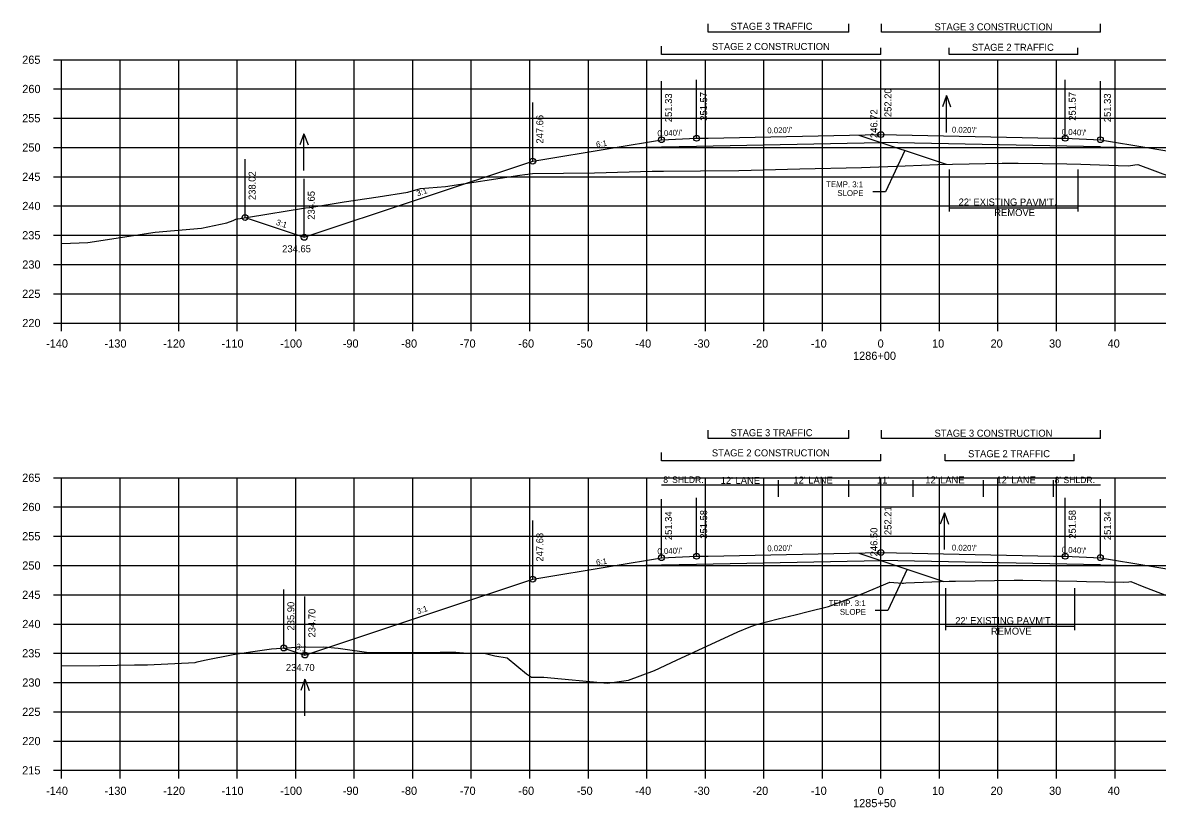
# Model space of a CAD drawing. Extents: x 1342547 to 1344156, y -1532351 to -1517216.
# Drawn here: x 1342556.2 to 1342750.1, y -1522310.6 to -1522176.5 of the extents above; entities that cross this region are included whole.
import ezdxf

# ---------------------------------------------------------------- set-up
doc = ezdxf.new("R2010")
doc.units = 0
for name, color, linetype in [('R_Alt Surface', 7, 'Continuous'), ('R_Axis', 7, 'Continuous'), ('R_Axis Annot', 7, 'Continuous'), ('R_Draft', 7, 'Continuous'), ('R_Exist Surface', 7, 'Continuous'), ('R_Fin Surface', 7, 'Continuous'), ('R_Grid', 7, 'Continuous'), ('R_No Plot', 7, 'Continuous'), ('R_Water', 7, 'Continuous'), ('R_Water Annot', 7, 'Continuous'), ('R_Xsect Elev', 7, 'Continuous'), ('R_Xsect Slope', 7, 'Continuous')]:
    doc.layers.add(name, color=color, linetype=linetype)

msp = doc.modelspace()

# ---------------------------------------------------------------- linework, layer by layer
at = {"layer": 'R_Alt Surface'}
for points in [[(1342665.37, -1522197.71), (1342671.37, -1522197.59), (1342702.87, -1522196.96)], [(1342740.37, -1522197.71), (1342702.87, -1522196.96)], [(1342657.09, -1522197.87), (1342665.37, -1522197.71)], [(1342740.37, -1522197.71), (1342748.64, -1522197.87)], [(1342657.09, -1522269.3), (1342665.37, -1522269.13)], [(1342665.37, -1522269.13), (1342671.37, -1522269.01), (1342702.87, -1522268.38)], [(1342740.37, -1522269.13), (1342702.87, -1522268.38)], [(1342740.37, -1522269.13), (1342748.64, -1522269.3)]]:
    msp.add_lwpolyline(points, dxfattribs=at)
at = {"layer": 'R_Axis'}
for p, q in [((1342561.47, -1522182.82), (1342562.87, -1522182.82)), ((1342562.87, -1522227.82), (1342562.87, -1522182.82)), ((1342561.47, -1522187.82), (1342562.87, -1522187.82)), ((1342561.47, -1522192.82), (1342562.87, -1522192.82)), ((1342561.47, -1522197.82), (1342562.87, -1522197.82)), ((1342561.47, -1522202.82), (1342562.87, -1522202.82)), ((1342561.47, -1522207.82), (1342562.87, -1522207.82)), ((1342561.47, -1522212.82), (1342562.87, -1522212.82)), ((1342561.47, -1522217.82), (1342562.87, -1522217.82)), ((1342561.47, -1522222.82), (1342562.87, -1522222.82)), ((1342561.47, -1522227.82), (1342562.87, -1522227.82)), ((1342562.87, -1522227.82), (1342842.87, -1522227.82)), ((1342562.87, -1522229.22), (1342562.87, -1522227.82)), ((1342572.87, -1522229.22), (1342572.87, -1522227.82)), ((1342582.87, -1522229.22), (1342582.87, -1522227.82)), ((1342592.87, -1522229.22), (1342592.87, -1522227.82)), ((1342602.87, -1522229.22), (1342602.87, -1522227.82)), ((1342612.87, -1522229.22), (1342612.87, -1522227.82)), ((1342622.87, -1522229.22), (1342622.87, -1522227.82)), ((1342632.87, -1522229.22), (1342632.87, -1522227.82)), ((1342642.87, -1522229.22), (1342642.87, -1522227.82)), ((1342652.87, -1522229.22), (1342652.87, -1522227.82)), ((1342662.87, -1522229.22), (1342662.87, -1522227.82)), ((1342672.87, -1522229.22), (1342672.87, -1522227.82)), ((1342682.87, -1522229.22), (1342682.87, -1522227.82)), ((1342692.87, -1522229.22), (1342692.87, -1522227.82)), ((1342702.87, -1522229.22), (1342702.87, -1522227.82)), ((1342712.87, -1522229.22), (1342712.87, -1522227.82)), ((1342722.87, -1522229.22), (1342722.87, -1522227.82)), ((1342732.87, -1522229.22), (1342732.87, -1522227.82)), ((1342742.87, -1522229.22), (1342742.87, -1522227.82)), ((1342561.47, -1522254.26), (1342562.87, -1522254.26)), ((1342562.87, -1522304.26), (1342562.87, -1522254.26)), ((1342561.47, -1522259.26), (1342562.87, -1522259.26)), ((1342561.47, -1522264.26), (1342562.87, -1522264.26)), ((1342561.47, -1522269.26), (1342562.87, -1522269.26)), ((1342561.47, -1522274.26), (1342562.87, -1522274.26)), ((1342561.47, -1522279.26), (1342562.87, -1522279.26)), ((1342561.47, -1522284.26), (1342562.87, -1522284.26)), ((1342561.47, -1522289.26), (1342562.87, -1522289.26)), ((1342561.47, -1522294.26), (1342562.87, -1522294.26)), ((1342561.47, -1522299.26), (1342562.87, -1522299.26)), ((1342561.47, -1522304.26), (1342562.87, -1522304.26)), ((1342562.87, -1522304.26), (1342842.87, -1522304.26)), ((1342562.87, -1522305.66), (1342562.87, -1522304.26)), ((1342572.87, -1522305.66), (1342572.87, -1522304.26)), ((1342582.87, -1522305.66), (1342582.87, -1522304.26)), ((1342592.87, -1522305.66), (1342592.87, -1522304.26)), ((1342602.87, -1522305.66), (1342602.87, -1522304.26)), ((1342612.87, -1522305.66), (1342612.87, -1522304.26)), ((1342622.87, -1522305.66), (1342622.87, -1522304.26)), ((1342632.87, -1522305.66), (1342632.87, -1522304.26)), ((1342642.87, -1522305.66), (1342642.87, -1522304.26)), ((1342652.87, -1522305.66), (1342652.87, -1522304.26)), ((1342662.87, -1522305.66), (1342662.87, -1522304.26)), ((1342672.87, -1522305.66), (1342672.87, -1522304.26)), ((1342682.87, -1522305.66), (1342682.87, -1522304.26)), ((1342692.87, -1522305.66), (1342692.87, -1522304.26)), ((1342702.87, -1522305.66), (1342702.87, -1522304.26)), ((1342712.87, -1522305.66), (1342712.87, -1522304.26)), ((1342722.87, -1522305.66), (1342722.87, -1522304.26)), ((1342732.87, -1522305.66), (1342732.87, -1522304.26)), ((1342742.87, -1522305.66), (1342742.87, -1522304.26))]:
    msp.add_line(p, q, dxfattribs=at)
at = {"layer": 'R_Draft'}
for p, q in [((1342673.37, -1522178.13), (1342673.37, -1522176.7)), ((1342697.37, -1522178.13), (1342673.37, -1522178.13)), ((1342697.37, -1522178.13), (1342697.37, -1522176.7)), ((1342702.95, -1522178.13), (1342702.95, -1522176.7)), ((1342740.37, -1522178.13), (1342702.95, -1522178.13)), ((1342740.37, -1522178.13), (1342740.37, -1522176.7)), ((1342665.35, -1522181.92), (1342665.35, -1522180.49)), ((1342702.87, -1522181.92), (1342665.35, -1522181.92)), ((1342702.87, -1522181.92), (1342702.87, -1522180.78)), ((1342714.51, -1522181.92), (1342714.51, -1522180.78)), ((1342736.51, -1522181.92), (1342714.51, -1522181.92)), ((1342736.51, -1522181.92), (1342736.51, -1522180.78)), ((1342699.09, -1522195.7), (1342714, -1522200.67)), ((1342714.5, -1522201.58), (1342714.5, -1522208.78)), ((1342736.5, -1522201.58), (1342736.5, -1522208.78)), ((1342714.5, -1522208.11), (1342736.5, -1522208.11)), ((1342673.37, -1522247.58), (1342673.37, -1522246.15)), ((1342697.37, -1522247.58), (1342673.37, -1522247.58)), ((1342697.37, -1522247.58), (1342697.37, -1522246.15)), ((1342702.95, -1522247.58), (1342702.95, -1522246.15)), ((1342740.37, -1522247.58), (1342702.95, -1522247.58)), ((1342740.37, -1522247.58), (1342740.37, -1522246.15)), ((1342665.35, -1522251.38), (1342665.35, -1522249.94)), ((1342702.87, -1522251.38), (1342665.35, -1522251.38)), ((1342702.87, -1522251.38), (1342702.87, -1522250.23)), ((1342713.85, -1522251.38), (1342713.85, -1522250.23)), ((1342735.86, -1522251.38), (1342713.85, -1522251.38)), ((1342735.86, -1522251.38), (1342735.86, -1522250.23)), ((1342699.09, -1522267.13), (1342713.64, -1522271.98)), ((1342713.92, -1522273.12), (1342713.92, -1522280.32)), ((1342735.93, -1522273.12), (1342735.93, -1522280.32)), ((1342713.92, -1522279.65), (1342735.93, -1522279.65))]:
    msp.add_line(p, q, dxfattribs=at)
at = {"layer": 'R_Exist Surface'}
for points in [[(1342562.87, -1522214.24), (1342564.39, -1522214.15), (1342567.35, -1522214.05), (1342578.82, -1522212.32), (1342586.75, -1522211.6), (1342591.1, -1522210.71), (1342592.16, -1522210.29), (1342592.61, -1522210.08), (1342594.81, -1522209.7), (1342604.51, -1522208.15), (1342605.25, -1522208.05), (1342611.16, -1522207.1), (1342616.97, -1522206.23), (1342622, -1522205.48), (1342624.19, -1522204.83), (1342628.45, -1522204.49), (1342641.19, -1522202.55), (1342642.04, -1522202.41), (1342642.53, -1522202.36), (1342643.33, -1522202.29), (1342653.9, -1522202.13), (1342663.76, -1522201.87), (1342665.73, -1522201.86), (1342672.02, -1522201.81), (1342678.61, -1522201.73), (1342689, -1522201.46), (1342699.53, -1522201.24), (1342707.01, -1522200.93), (1342707.01, -1522200.93), (1342712.6, -1522200.72), (1342715.08, -1522200.66), (1342723.57, -1522200.52), (1342726.3, -1522200.48), (1342734.61, -1522200.64), (1342737.05, -1522200.69), (1342743.43, -1522200.9), (1342745.16, -1522200.97), (1342746.24, -1522200.81), (1342746.77, -1522200.74), (1342752.58, -1522202.87)], [(1342562.87, -1522286.41), (1342569.41, -1522286.33), (1342575.3, -1522286.23), (1342577.53, -1522286.21), (1342585.71, -1522285.84), (1342586.03, -1522285.72), (1342587.28, -1522285.44), (1342592.18, -1522284.47), (1342595.12, -1522283.99), (1342598.71, -1522283.49), (1342602.99, -1522283.23), (1342607.65, -1522283.14), (1342610.11, -1522283.39), (1342615.38, -1522284.1), (1342627.54, -1522284.06), (1342630.22, -1522284.09), (1342632.84, -1522284.27), (1342635.08, -1522284.24), (1342636.89, -1522284.67), (1342639.01, -1522285.01), (1342642.29, -1522287.8), (1342643.14, -1522288.33), (1342645.27, -1522288.34), (1342656.14, -1522289.38), (1342659.73, -1522288.86), (1342664.16, -1522287.19), (1342667.91, -1522285.44), (1342678.43, -1522280.57), (1342680.64, -1522279.66), (1342681.75, -1522279.28), (1342685.33, -1522278.4), (1342688.23, -1522277.71), (1342690.41, -1522277.13), (1342693.89, -1522276.29), (1342699.79, -1522274.02), (1342704.41, -1522272.13), (1342706.49, -1522272.25), (1342706.73, -1522272.26), (1342707.14, -1522272.24), (1342714.52, -1522271.94), (1342715.63, -1522271.92), (1342725.61, -1522271.74), (1342727.14, -1522271.76), (1342736.34, -1522271.93), (1342737.97, -1522271.97), (1342744.24, -1522272.12), (1342745.21, -1522272.07), (1342745.58, -1522272.01), (1342747.81, -1522272.92), (1342751.84, -1522274.42)]]:
    msp.add_lwpolyline(points, dxfattribs=at)
at = {"layer": 'R_Fin Surface'}
for points in [[(1342594.21, -1522209.8), (1342604.32, -1522213.17), (1342643.37, -1522200.16), (1342657.09, -1522197.87), (1342665.37, -1522196.49), (1342671.37, -1522196.25), (1342673.37, -1522196.21), (1342702.87, -1522195.62), (1342732.37, -1522196.21), (1342734.37, -1522196.25), (1342740.37, -1522196.49), (1342748.64, -1522197.87), (1342762.37, -1522200.16), (1342798.82, -1522212.31)], [(1342600.83, -1522283.36), (1342604.44, -1522284.56), (1342643.37, -1522271.59), (1342657.09, -1522269.3), (1342665.37, -1522267.92), (1342671.37, -1522267.68), (1342673.37, -1522267.64), (1342702.87, -1522267.05), (1342732.37, -1522267.64), (1342734.37, -1522267.68), (1342740.37, -1522267.92), (1342748.64, -1522269.3), (1342762.37, -1522271.59), (1342803.83, -1522285.41)]]:
    msp.add_lwpolyline(points, dxfattribs=at)
at = {"layer": 'R_Grid'}
for p, q in [((1342562.87, -1522182.82), (1342842.87, -1522182.82)), ((1342562.87, -1522227.82), (1342562.87, -1522182.82)), ((1342572.87, -1522227.82), (1342572.87, -1522182.82)), ((1342582.87, -1522227.82), (1342582.87, -1522182.82)), ((1342592.87, -1522227.82), (1342592.87, -1522182.82)), ((1342602.87, -1522227.82), (1342602.87, -1522182.82)), ((1342612.87, -1522227.82), (1342612.87, -1522182.82)), ((1342622.87, -1522227.82), (1342622.87, -1522182.82)), ((1342632.87, -1522227.82), (1342632.87, -1522182.82)), ((1342642.87, -1522227.82), (1342642.87, -1522182.82)), ((1342652.87, -1522227.82), (1342652.87, -1522182.82)), ((1342662.87, -1522227.82), (1342662.87, -1522182.82)), ((1342672.87, -1522227.82), (1342672.87, -1522182.82)), ((1342682.87, -1522227.82), (1342682.87, -1522182.82)), ((1342692.87, -1522227.82), (1342692.87, -1522182.82)), ((1342702.87, -1522227.82), (1342702.87, -1522182.82)), ((1342712.87, -1522227.82), (1342712.87, -1522182.82)), ((1342722.87, -1522227.82), (1342722.87, -1522182.82)), ((1342732.87, -1522227.82), (1342732.87, -1522182.82)), ((1342742.87, -1522227.82), (1342742.87, -1522182.82)), ((1342562.87, -1522187.82), (1342842.87, -1522187.82)), ((1342562.87, -1522192.82), (1342842.87, -1522192.82)), ((1342562.87, -1522197.82), (1342842.87, -1522197.82)), ((1342562.87, -1522202.82), (1342842.87, -1522202.82)), ((1342562.87, -1522207.82), (1342842.87, -1522207.82)), ((1342562.87, -1522212.82), (1342842.87, -1522212.82)), ((1342562.87, -1522217.82), (1342842.87, -1522217.82)), ((1342562.87, -1522222.82), (1342842.87, -1522222.82)), ((1342562.87, -1522227.82), (1342842.87, -1522227.82)), ((1342562.87, -1522254.26), (1342842.87, -1522254.26)), ((1342562.87, -1522304.26), (1342562.87, -1522254.26)), ((1342572.87, -1522304.26), (1342572.87, -1522254.26)), ((1342582.87, -1522304.26), (1342582.87, -1522254.26)), ((1342592.87, -1522304.26), (1342592.87, -1522254.26)), ((1342602.87, -1522304.26), (1342602.87, -1522254.26)), ((1342612.87, -1522304.26), (1342612.87, -1522254.26)), ((1342622.87, -1522304.26), (1342622.87, -1522254.26)), ((1342632.87, -1522304.26), (1342632.87, -1522254.26)), ((1342642.87, -1522304.26), (1342642.87, -1522254.26)), ((1342652.87, -1522304.26), (1342652.87, -1522254.26)), ((1342662.87, -1522304.26), (1342662.87, -1522254.26)), ((1342672.87, -1522304.26), (1342672.87, -1522254.26)), ((1342682.87, -1522304.26), (1342682.87, -1522254.26)), ((1342692.87, -1522304.26), (1342692.87, -1522254.26)), ((1342702.87, -1522304.26), (1342702.87, -1522254.26)), ((1342712.87, -1522304.26), (1342712.87, -1522254.26)), ((1342722.87, -1522304.26), (1342722.87, -1522254.26)), ((1342732.87, -1522304.26), (1342732.87, -1522254.26)), ((1342742.87, -1522304.26), (1342742.87, -1522254.26)), ((1342562.87, -1522259.26), (1342842.87, -1522259.26)), ((1342562.87, -1522264.26), (1342842.87, -1522264.26)), ((1342562.87, -1522269.26), (1342842.87, -1522269.26)), ((1342562.87, -1522274.26), (1342842.87, -1522274.26)), ((1342562.87, -1522279.26), (1342842.87, -1522279.26)), ((1342562.87, -1522284.26), (1342842.87, -1522284.26)), ((1342562.87, -1522289.26), (1342842.87, -1522289.26)), ((1342562.87, -1522294.26), (1342842.87, -1522294.26)), ((1342562.87, -1522299.26), (1342842.87, -1522299.26)), ((1342562.87, -1522304.26), (1342842.87, -1522304.26))]:
    msp.add_line(p, q, dxfattribs=at)
at = {"layer": 'R_No Plot'}
for centre in [(1342702.87, -1522195.62), (1342665.37, -1522196.49), (1342671.37, -1522196.25), (1342734.37, -1522196.25), (1342740.37, -1522196.49), (1342643.37, -1522200.16), (1342594.21, -1522209.8), (1342604.32, -1522213.17), (1342671.37, -1522267.68), (1342702.87, -1522267.05), (1342734.37, -1522267.68), (1342665.37, -1522267.92), (1342740.37, -1522267.92), (1342643.37, -1522271.59), (1342600.83, -1522283.36), (1342604.44, -1522284.56)]:
    msp.add_circle(centre, 0.5, dxfattribs=at)
at = {"layer": 'R_Water'}
for p, q in [((1342714.07, -1522188.95), (1342713.37, -1522190.88)), ((1342714.07, -1522195.24), (1342714.07, -1522188.95)), ((1342714.07, -1522188.95), (1342714.77, -1522190.88)), ((1342604.28, -1522195.47), (1342603.58, -1522197.39)), ((1342604.28, -1522201.75), (1342604.28, -1522195.47)), ((1342604.28, -1522195.47), (1342604.98, -1522197.39)), ((1342713.71, -1522260.26), (1342713.01, -1522262.18)), ((1342713.71, -1522266.55), (1342713.71, -1522260.26)), ((1342713.71, -1522260.26), (1342714.41, -1522262.18)), ((1342604.45, -1522288.69), (1342603.75, -1522290.61)), ((1342604.45, -1522294.97), (1342604.45, -1522288.69)), ((1342604.45, -1522288.69), (1342605.15, -1522290.61))]:
    msp.add_line(p, q, dxfattribs=at)
at = {"layer": 'R_Xsect Elev'}
for p, q in [((1342702.87, -1522195.62), (1342702.87, -1522185.62)), ((1342665.37, -1522196.49), (1342665.37, -1522186.49)), ((1342671.37, -1522196.25), (1342671.37, -1522186.25)), ((1342734.37, -1522196.25), (1342734.37, -1522186.25)), ((1342740.37, -1522196.49), (1342740.37, -1522186.49)), ((1342643.37, -1522200.16), (1342643.37, -1522190.16)), ((1342702.87, -1522201.1), (1342702.87, -1522191.1)), ((1342706.93, -1522198.31), (1342703.62, -1522205.39)), ((1342594.21, -1522209.8), (1342594.21, -1522199.8)), ((1342604.32, -1522213.17), (1342604.32, -1522203.17)), ((1342703.62, -1522205.39), (1342701.48, -1522205.39)), ((1342740.37, -1522255.53), (1342665.37, -1522255.53)), ((1342685.37, -1522257.53), (1342685.37, -1522254.67)), ((1342697.37, -1522257.53), (1342697.37, -1522254.67)), ((1342708.37, -1522257.53), (1342708.37, -1522254.67)), ((1342720.37, -1522257.53), (1342720.37, -1522254.67)), ((1342732.37, -1522257.53), (1342732.37, -1522254.67)), ((1342702.87, -1522267.05), (1342702.87, -1522257.05)), ((1342665.37, -1522267.92), (1342665.37, -1522257.92)), ((1342671.37, -1522267.68), (1342671.37, -1522257.68)), ((1342734.37, -1522267.68), (1342734.37, -1522257.68)), ((1342740.37, -1522267.92), (1342740.37, -1522257.92)), ((1342643.37, -1522271.59), (1342643.37, -1522261.59)), ((1342702.87, -1522272.76), (1342702.87, -1522262.76)), ((1342707.35, -1522269.88), (1342704.05, -1522276.96)), ((1342600.83, -1522283.36), (1342600.83, -1522273.36)), ((1342604.44, -1522284.56), (1342604.44, -1522274.56)), ((1342704.05, -1522276.96), (1342701.91, -1522276.96))]:
    msp.add_line(p, q, dxfattribs=at)

# ---------------------------------------------------------------- texts
at = {"layer": 'R_Axis Annot'}
for s, p in [('265', (1342556.12, -1522183.52)), ('260', (1342556.14, -1522188.52)), ('255', (1342556.12, -1522193.52)), ('250', (1342556.14, -1522198.52)), ('245', (1342556.12, -1522203.52)), ('240', (1342556.14, -1522208.52)), ('235', (1342556.12, -1522213.52)), ('230', (1342556.14, -1522218.52)), ('225', (1342556.12, -1522223.52)), ('220', (1342556.14, -1522228.52)), ('-140', (1342560.2, -1522232.02)), ('-130', (1342570.2, -1522232.02)), ('-120', (1342580.2, -1522232.02)), ('-110', (1342590.2, -1522232.02)), ('-100', (1342600.2, -1522232.02)), ('-90', (1342610.9, -1522232.02)), ('-80', (1342620.9, -1522232.02)), ('-70', (1342630.9, -1522232.02)), ('-60', (1342640.9, -1522232.02)), ('-50', (1342650.9, -1522232.02)), ('-40', (1342660.9, -1522232.02)), ('-30', (1342670.9, -1522232.02)), ('-20', (1342680.9, -1522232.02)), ('-10', (1342690.9, -1522232.02)), ('0', (1342702.3, -1522232.02)), ('10', (1342711.6, -1522232.02)), ('20', (1342721.6, -1522232.02)), ('30', (1342731.6, -1522232.02)), ('40', (1342741.6, -1522232.02)), ('1286+00', (1342698.1, -1522234.12)), ('265', (1342556.12, -1522254.96)), ('260', (1342556.14, -1522259.96)), ('255', (1342556.12, -1522264.96)), ('250', (1342556.14, -1522269.96)), ('245', (1342556.12, -1522274.96)), ('240', (1342556.14, -1522279.96)), ('235', (1342556.12, -1522284.96)), ('230', (1342556.14, -1522289.96)), ('225', (1342556.12, -1522294.96)), ('220', (1342556.14, -1522299.96)), ('215', (1342556.12, -1522304.96)), ('-140', (1342560.2, -1522308.46)), ('-130', (1342570.2, -1522308.46)), ('-120', (1342580.2, -1522308.46)), ('-110', (1342590.2, -1522308.46)), ('-100', (1342600.2, -1522308.46)), ('-90', (1342610.9, -1522308.46)), ('-80', (1342620.9, -1522308.46)), ('-70', (1342630.9, -1522308.46)), ('-60', (1342640.9, -1522308.46)), ('-50', (1342650.9, -1522308.46)), ('-40', (1342660.9, -1522308.46)), ('-30', (1342670.9, -1522308.46)), ('-20', (1342680.9, -1522308.46)), ('-10', (1342690.9, -1522308.46)), ('0', (1342702.3, -1522308.46)), ('10', (1342711.6, -1522308.46)), ('20', (1342721.6, -1522308.46)), ('30', (1342731.6, -1522308.46)), ('40', (1342741.6, -1522308.46)), ('1285+50', (1342698.1, -1522310.56))]:
    msp.add_text(s, height=1.4, dxfattribs=at).set_placement(p)
at = {"layer": 'R_Draft'}
for s, p in [('STAGE 3 TRAFFIC', (1342677.18, -1522177.71)), ('STAGE 3 CONSTRUCTION', (1342712.02, -1522177.8)), ('STAGE 2 CONSTRUCTION', (1342673.98, -1522181.16)), ('STAGE 2 TRAFFIC', (1342718.41, -1522181.3)), ("22' EXISTING PAVM'T.", (1342716.14, -1522207.74)), ('REMOVE', (1342722.23, -1522209.54)), ('STAGE 3 TRAFFIC', (1342677.18, -1522247.16)), ('STAGE 3 CONSTRUCTION', (1342712.02, -1522247.25)), ('STAGE 2 CONSTRUCTION', (1342673.98, -1522250.61)), ('STAGE 2 TRAFFIC', (1342717.76, -1522250.75)), ("22' EXISTING PAVM'T.", (1342715.57, -1522279.28)), ('REMOVE', (1342721.66, -1522281.08))]:
    msp.add_text(s, height=1.2, dxfattribs=at).set_placement(p)
at = {"layer": 'R_Water Annot'}
for s, p in [('234.65', (1342600.55, -1522215.73)), ('234.65', (1342600.55, -1522215.73)), ('234.70', (1342601.19, -1522287.29)), ('234.70', (1342601.19, -1522287.29))]:
    msp.add_text(s, height=1.2, dxfattribs=at).set_placement(p)
at = {"layer": 'R_Xsect Elev'}
for s, p in [('252.20', (1342704.67, -1522192.62)), ('251.33', (1342667.17, -1522193.49)), ('251.57', (1342673.17, -1522193.25)), ('251.57', (1342736.17, -1522193.25)), ('251.33', (1342742.17, -1522193.49)), ('246.72', (1342702.27, -1522196.21)), ('247.66', (1342645.17, -1522197.16)), ('238.02', (1342596.01, -1522206.8)), ('234.65', (1342606.12, -1522210.17)), ('252.21', (1342704.67, -1522264.05)), ('251.34', (1342667.17, -1522264.92)), ('251.58', (1342673.17, -1522264.68)), ('251.58', (1342736.17, -1522264.68)), ('251.34', (1342742.17, -1522264.92)), ('246.50', (1342702.27, -1522267.69)), ('247.68', (1342645.17, -1522268.59)), ('235.90', (1342602.63, -1522280.36)), ('234.70', (1342606.24, -1522281.56))]:
    msp.add_text(s, height=1.2, rotation=90, dxfattribs=at).set_placement(p)
for s, height, p in [("8' SHLDR.", 1.1, (1342665.67, -1522255.14)), ("12' LANE", 1.2, (1342675.48, -1522255.31)), ("12' LANE", 1.2, (1342687.91, -1522255.26)), ("11'", 1.2, (1342702.18, -1522255.26)), ("12' LANE", 1.2, (1342710.44, -1522255.23)), ("12' LANE", 1.2, (1342722.61, -1522255.24)), ("8' SHLDR.", 1.1, (1342732.54, -1522255.18))]:
    msp.add_text(s, height=height, dxfattribs=at).set_placement(p)
at = {"layer": 'R_Xsect Slope'}
for s, rotation, p in [("0.040'/'", 2.2906, (1342664.69, -1522195.92)), ("0.020'/'", 1.1458, (1342683.45, -1522195.41)), ("0.020'/'", 358.8542, (1342714.98, -1522195.27)), ("0.040'/'", 357.7079, (1342733.74, -1522195.63)), ('6:1', 9.4623, (1342654.28, -1522197.83)), ('3:1', 18.4349, (1342623.69, -1522206.19)), ('TEMP. 3:1', 359.6242, (1342693.51, -1522204.59)), ('SLOPE', 359.6242, (1342695.42, -1522206.1)), ('3:1', 341.5651, (1342599.42, -1522211.01)), ("0.040'/'", 2.2906, (1342664.69, -1522267.35)), ("0.020'/'", 1.1458, (1342683.45, -1522266.84)), ("0.020'/'", 358.8542, (1342714.98, -1522266.69)), ("0.040'/'", 357.7079, (1342733.74, -1522267.05)), ('6:1', 9.4623, (1342654.28, -1522269.26)), ('3:1', 18.4349, (1342623.74, -1522277.6)), ('TEMP. 3:1', 359.6242, (1342693.93, -1522276.16)), ('SLOPE', 359.6242, (1342695.84, -1522277.67)), ('3:1', 341.5651, (1342602.79, -1522283.49))]:
    msp.add_text(s, height=1, rotation=rotation, dxfattribs=at).set_placement(p)

doc.saveas('drawing.dxf')
